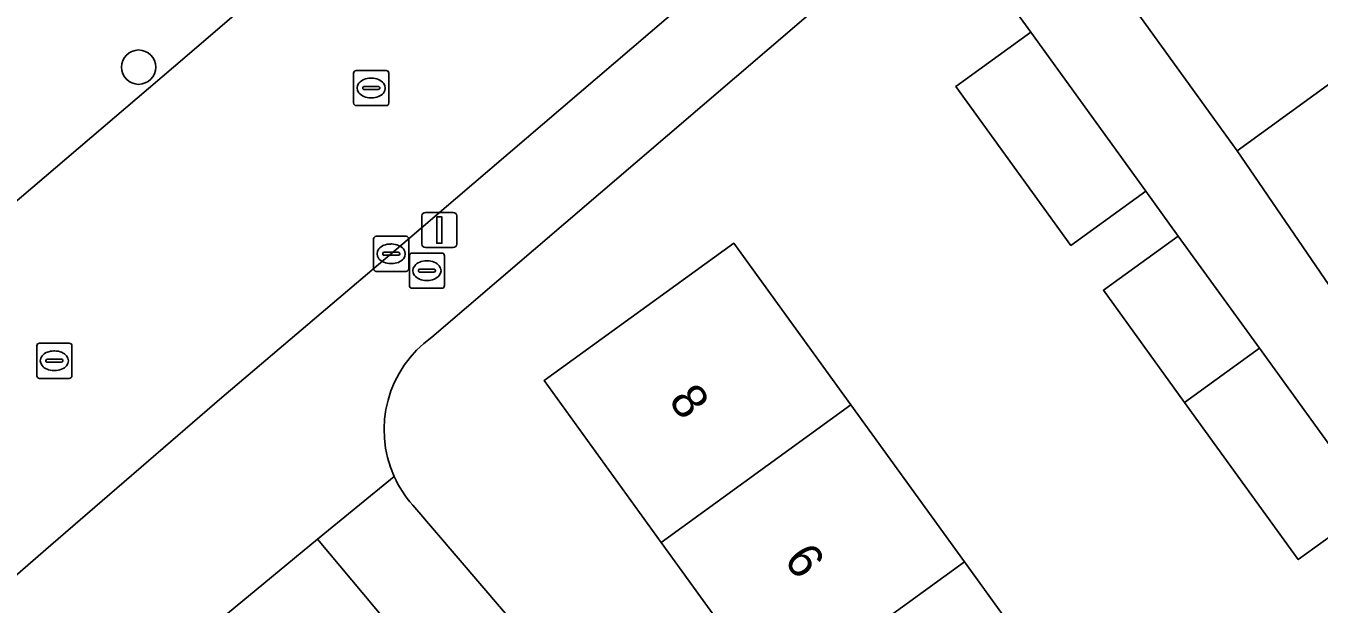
# Model space of a CAD drawing. Extents: x 159039 to 160102, y 381214 to 382524.
# Drawn here: x 159350.77 to 159387.61, y 381535.19 to 381551.65 of the extents above; entities that cross this region are included whole.
import ezdxf

# ---------------------------------------------------------------- set-up
doc = ezdxf.new("R2010")
doc.units = 0
for name, color, linetype in [('IMGEO_Boom', 7, 'Continuous'), ('IMGEO_Brandkraan', 7, 'Continuous'), ('IMGEO_Erf', 7, 'Continuous'), ('IMGEO_Kolk', 7, 'Continuous'), ('IMGEO_Lichtmast', 7, 'Continuous'), ('IMGEO_Pand', 7, 'Continuous'), ('IMGEO_Pand_nummerreeks', 7, 'Continuous'), ('IMGEO_Rijbaan_lokaal_gesloten', 7, 'Continuous'), ('IMGEO_Rijbaan_lokaal_open', 7, 'Continuous'), ('IMGEO_Rioolput', 7, 'Continuous'), ('IMGEO_Voetpad_open', 7, 'Continuous')]:
    doc.layers.add(name, color=color, linetype=linetype)

msp = doc.modelspace()

# ---------------------------------------------------------------- linework, layer by layer
at = {"layer": 'IMGEO_Boom'}
msp.add_circle((159353.986, 381550.475), 0.489, dxfattribs=at)
at = {"layer": 'IMGEO_Brandkraan'}
for p, q in [((159361.698, 381544.256), (159361.698, 381545.108)), ((159361.773, 381545.182), (159362.625, 381545.182)), ((159362.186, 381544.962), (159362.211, 381544.962)), ((159362.699, 381545.108), (159362.699, 381544.256)), ((159361.957, 381544.676), (159361.957, 381544.688)), ((159362.395, 381544.639), (159361.997, 381544.639)), ((159362, 381544.725), (159362.398, 381544.725)), ((159362.441, 381544.688), (159362.441, 381544.676)), ((159362.625, 381544.182), (159361.773, 381544.182)), ((159362.209, 381544.402), (159362.184, 381544.402))]:
    msp.add_line(p, q, dxfattribs=at)
for points in [[(159361.698, 381544.256), (159361.698, 381545.108)], [(159361.773, 381545.182), (159362.625, 381545.182)], [(159362.699, 381545.108), (159362.699, 381544.256)], [(159362.625, 381544.182), (159361.773, 381544.182)]]:
    msp.add_lwpolyline(points, dxfattribs=at)
for centre, radius, start, end in [((159361.775, 381545.106), 0.0765, 91.552, 178.448), ((159361.775, 381545.106), 0.0765, 91.552, 178.448), ((159362.623, 381545.106), 0.0765, 1.552, 88.448), ((159362.623, 381545.106), 0.0765, 1.552, 88.448), ((159361.997, 381544.685), 0.0403, 85.8775, 175.7526), ((159361.994, 381544.675), 0.0366, 178.938, 274.7102), ((159362.398, 381544.682), 0.043, 264.8664, 352.4533), ((159362.402, 381544.687), 0.0386, 1.7309, 96.639), ((159361.775, 381544.258), 0.0765, 181.552, 268.448), ((159361.775, 381544.258), 0.0765, 181.552, 268.448), ((159362.623, 381544.258), 0.0765, 271.552, 358.448), ((159362.623, 381544.258), 0.0765, 271.552, 358.448)]:
    msp.add_arc(centre, radius, start, end, dxfattribs=at)
for centre, major_axis, ratio, start_param, end_param in [((159362.185, 381544.682), (-0.387, 0.002), 0.722429, 4.712389, 7.853982), ((159362.21, 381544.682), (-0.39, 0.002), 0.717154, 1.570796, 4.712389)]:
    msp.add_ellipse(centre, major_axis=major_axis, ratio=ratio, start_param=start_param, end_param=end_param, dxfattribs=at)
at = {"layer": 'IMGEO_Erf'}
for points in [[(159383.781, 381540.929), (159381.468, 381544.123), (159383.599, 381545.666), (159382.675, 381546.943), (159380.544, 381545.4), (159377.268, 381549.925), (159379.399, 381551.468), (159376.754, 381555.121), (159362.339, 381542.788)], [(159389.647, 381551.259), (159385.277, 381548.095), (159388.772, 381542.991)], [(159392.54, 381533.316), (159390.409, 381531.774), (159387.961, 381535.156), (159390.092, 381536.698), (159389.15, 381537.999), (159387.019, 381536.457), (159383.781, 381540.929)], [(159361.794, 381538.002), (159379.202, 381517.668), (159392.797, 381529.398)]]:
    msp.add_lwpolyline(points, dxfattribs=at)
msp.add_lwpolyline([(159374.272, 381540.859), (159377.509, 381536.388), (159380.747, 381531.916), (159384.081, 381527.311), (159378.676, 381523.398), (159375.342, 381528.003), (159372.105, 381532.475), (159368.867, 381536.946), (159365.534, 381541.55), (159370.939, 381545.463)], close=True, dxfattribs=at)
for centre, radius, start, end in [((159364.221, 381540.15), 3.241, 125.5023, 204.2417), ((159364.227, 381540.154), 3.248, 204.2618, 221.4847)]:
    msp.add_arc(centre, radius, start, end, dxfattribs=at)
at = {"layer": 'IMGEO_Kolk'}
for p, q in [((159360.755, 381545.661), (159361.607, 381545.661)), ((159360.68, 381544.735), (159360.68, 381545.587)), ((159361.168, 381545.441), (159361.193, 381545.441)), ((159361.681, 381545.587), (159361.681, 381544.735)), ((159360.939, 381545.155), (159360.939, 381545.167)), ((159361.377, 381545.118), (159360.979, 381545.118)), ((159360.982, 381545.204), (159361.38, 381545.204)), ((159361.423, 381545.167), (159361.423, 381545.155)), ((159361.607, 381544.661), (159360.755, 381544.661)), ((159361.191, 381544.881), (159361.166, 381544.881))]:
    msp.add_line(p, q, dxfattribs=at)
for points in [[(159360.755, 381545.661), (159361.607, 381545.661)], [(159360.68, 381544.735), (159360.68, 381545.587)], [(159361.681, 381545.587), (159361.681, 381544.735)], [(159361.607, 381544.661), (159360.755, 381544.661)]]:
    msp.add_lwpolyline(points, dxfattribs=at)
for centre, radius, start, end in [((159360.757, 381545.585), 0.0765, 91.552, 178.448), ((159360.757, 381545.585), 0.0765, 91.552, 178.448), ((159361.605, 381545.585), 0.0765, 1.552, 88.448), ((159361.605, 381545.585), 0.0765, 1.552, 88.448), ((159360.979, 381545.164), 0.0403, 85.8775, 175.7526), ((159360.976, 381545.154), 0.0366, 178.938, 274.7102), ((159361.38, 381545.161), 0.043, 264.8664, 352.4533), ((159361.384, 381545.166), 0.0386, 1.7309, 96.639), ((159360.757, 381544.737), 0.0765, 181.552, 268.448), ((159360.757, 381544.737), 0.0765, 181.552, 268.448), ((159361.605, 381544.737), 0.0765, 271.552, 358.448), ((159361.605, 381544.737), 0.0765, 271.552, 358.448)]:
    msp.add_arc(centre, radius, start, end, dxfattribs=at)
for centre, major_axis, ratio, start_param, end_param in [((159361.167, 381545.161), (-0.387, 0.002), 0.722429, 4.712389, 7.853982), ((159361.192, 381545.161), (-0.39, 0.002), 0.717154, 1.570796, 4.712389)]:
    msp.add_ellipse(centre, major_axis=major_axis, ratio=ratio, start_param=start_param, end_param=end_param, dxfattribs=at)
at = {"layer": 'IMGEO_Lichtmast'}
for p, q in [((159362.057, 381545.439), (159362.057, 381546.239)), ((159362.057, 381546.239), (159362.057, 381545.439)), ((159362.157, 381546.339), (159362.947, 381546.339)), ((159362.947, 381546.339), (159362.157, 381546.339)), ((159363.047, 381546.239), (159363.047, 381545.439)), ((159363.047, 381545.439), (159363.047, 381546.239)), ((159362.947, 381545.339), (159362.157, 381545.339)), ((159362.157, 381545.339), (159362.947, 381545.339))]:
    msp.add_line(p, q, dxfattribs=at)
msp.add_lwpolyline([(159362.477, 381546.214), (159362.627, 381546.214), (159362.627, 381545.464), (159362.477, 381545.464), (159362.477, 381546.214)], dxfattribs=at)
for centre, start, end in [((159362.157, 381546.239), 90, 180), ((159362.157, 381546.239), 90, 180), ((159362.947, 381546.239), 0, 90), ((159362.947, 381546.239), 360, 90), ((159362.157, 381545.439), 180, 270), ((159362.157, 381545.439), 180, 270), ((159362.947, 381545.439), 270, 0), ((159362.947, 381545.439), 270, 0)]:
    msp.add_arc(centre, 0.1, start, end, dxfattribs=at)
at = {"layer": 'IMGEO_Pand'}
for points in [[(159387.888, 381553.689), (159383.989, 381559.075), (159379.618, 381555.911), (159382.55, 381551.861), (159385.277, 381548.095), (159389.647, 381551.259)], [(159382.675, 381546.943), (159379.399, 381551.468), (159377.268, 381549.925), (159380.544, 381545.4)], [(159383.599, 381545.666), (159381.468, 381544.123), (159383.781, 381540.929), (159385.911, 381542.472)], [(159368.867, 381536.946), (159374.272, 381540.859), (159370.939, 381545.463), (159365.534, 381541.55)], [(159389.15, 381537.999), (159388.144, 381539.388), (159385.911, 381542.472), (159383.781, 381540.929), (159387.019, 381536.457)], [(159372.105, 381532.475), (159377.509, 381536.388), (159374.272, 381540.859), (159368.867, 381536.946)], [(159377.509, 381536.388), (159372.105, 381532.475), (159375.342, 381528.003), (159380.747, 381531.916)]]:
    msp.add_lwpolyline(points, close=True, dxfattribs=at)
at = {"layer": 'IMGEO_Rijbaan_lokaal_gesloten'}
msp.add_lwpolyline([(159351.483, 381536.862), (159356.146, 381540.888), (159356.286, 381541.009), (159361.516, 381545.448), (159372.533, 381554.867), (159375.25, 381557.212), (159377.401, 381559.069), (159379.14, 381560.565), (159373.717, 381566.526), (159365.008, 381559.095), (159359.838, 381554.65), (159355.305, 381550.753), (159343.919, 381541.049), (159342.601, 381539.925), (159329.876, 381529.002), (159334.842, 381522.599), (159346.704, 381532.736), (159349.151, 381534.849)], close=True, dxfattribs=at)
at = {"layer": 'IMGEO_Rijbaan_lokaal_open'}
msp.add_lwpolyline([(159379.3, 381513.434), (159376.8, 381516.357), (159376.214, 381517.042), (159361.379, 381534.296), (159359.079, 381537.039), (159355.206, 381533.839), (159359.018, 381529.42), (159359.717, 381528.593), (159370.22, 381516.331), (159380.301, 381504.635), (159381.439, 381503.315), (159384.255, 381500), (159389.868, 381493.391), (159392.642, 381490.134), (159401.023, 381480.383), (159401.74, 381479.524), (159405.572, 381482.813), (159404.878, 381483.645), (159398.069, 381491.509), (159396.211, 381493.655), (159394.17, 381496.049), (159390.802, 381500), (159388.415, 381502.775)], close=True, dxfattribs=at)
at = {"layer": 'IMGEO_Rioolput'}
for p, q in [((159360.111, 381549.455), (159360.111, 381550.307)), ((159360.186, 381550.381), (159361.038, 381550.381)), ((159360.599, 381550.161), (159360.624, 381550.161)), ((159361.112, 381550.307), (159361.112, 381549.455)), ((159360.37, 381549.875), (159360.37, 381549.887)), ((159360.808, 381549.838), (159360.41, 381549.838)), ((159360.413, 381549.924), (159360.811, 381549.924)), ((159360.854, 381549.887), (159360.854, 381549.875)), ((159361.038, 381549.381), (159360.186, 381549.381)), ((159360.622, 381549.601), (159360.597, 381549.601)), ((159351.085, 381541.69), (159351.085, 381542.542)), ((159351.16, 381542.616), (159352.012, 381542.616)), ((159351.573, 381542.396), (159351.598, 381542.396)), ((159352.086, 381542.542), (159352.086, 381541.69)), ((159351.344, 381542.11), (159351.344, 381542.122)), ((159351.782, 381542.073), (159351.384, 381542.073)), ((159351.387, 381542.159), (159351.785, 381542.159)), ((159351.828, 381542.122), (159351.828, 381542.11)), ((159352.012, 381541.616), (159351.16, 381541.616)), ((159351.596, 381541.836), (159351.571, 381541.836))]:
    msp.add_line(p, q, dxfattribs=at)
for points in [[(159360.111, 381549.455), (159360.111, 381550.307)], [(159360.186, 381550.381), (159361.038, 381550.381)], [(159361.112, 381550.307), (159361.112, 381549.455)], [(159361.038, 381549.381), (159360.186, 381549.381)], [(159351.085, 381541.69), (159351.085, 381542.542)], [(159351.16, 381542.616), (159352.012, 381542.616)], [(159352.086, 381542.542), (159352.086, 381541.69)], [(159352.012, 381541.616), (159351.16, 381541.616)]]:
    msp.add_lwpolyline(points, dxfattribs=at)
for centre, radius, start, end in [((159360.188, 381550.305), 0.0765, 91.552, 178.448), ((159360.188, 381550.305), 0.0765, 91.552, 178.448), ((159361.036, 381550.305), 0.0765, 1.552, 88.448), ((159361.036, 381550.305), 0.0765, 1.552, 88.448), ((159360.41, 381549.884), 0.0403, 85.8775, 175.7526), ((159360.407, 381549.874), 0.0366, 178.938, 274.7102), ((159360.811, 381549.881), 0.043, 264.8664, 352.4533), ((159360.815, 381549.886), 0.0386, 1.7309, 96.639), ((159360.188, 381549.457), 0.0765, 181.552, 268.448), ((159360.188, 381549.457), 0.0765, 181.552, 268.448), ((159361.036, 381549.457), 0.0765, 271.552, 358.448), ((159361.036, 381549.457), 0.0765, 271.552, 358.448), ((159351.162, 381542.54), 0.0765, 91.552, 178.448), ((159351.162, 381542.54), 0.0765, 91.552, 178.448), ((159352.01, 381542.54), 0.0765, 1.552, 88.448), ((159352.01, 381542.54), 0.0765, 1.552, 88.448), ((159351.384, 381542.119), 0.0403, 85.8775, 175.7526), ((159351.381, 381542.109), 0.0366, 178.938, 274.7102), ((159351.785, 381542.116), 0.043, 264.8664, 352.4533), ((159351.789, 381542.121), 0.0386, 1.7309, 96.639), ((159351.162, 381541.692), 0.0765, 181.552, 268.448), ((159351.162, 381541.692), 0.0765, 181.552, 268.448), ((159352.01, 381541.692), 0.0765, 271.552, 358.448), ((159352.01, 381541.692), 0.0765, 271.552, 358.448)]:
    msp.add_arc(centre, radius, start, end, dxfattribs=at)
for centre, major_axis, ratio, start_param, end_param in [((159360.598, 381549.881), (-0.387, 0.002), 0.722429, 4.712389, 7.853982), ((159360.623, 381549.881), (-0.39, 0.002), 0.717154, 1.570796, 4.712389), ((159351.572, 381542.116), (-0.387, 0.002), 0.722429, 4.712389, 7.853982), ((159351.597, 381542.116), (-0.39, 0.002), 0.717154, 1.570796, 4.712389)]:
    msp.add_ellipse(centre, major_axis=major_axis, ratio=ratio, start_param=start_param, end_param=end_param, dxfattribs=at)
at = {"layer": 'IMGEO_Voetpad_open'}
for points in [[(159319.433, 381520.175), (159327.779, 381527.216), (159328.715, 381528.006), (159329.876, 381529.002), (159342.601, 381539.925), (159343.919, 381541.049), (159355.305, 381550.753), (159359.838, 381554.65), (159365.008, 381559.095), (159373.717, 381566.526), (159375.809, 381568.311), (159379.759, 381571.681), (159380.332, 381572.186), (159383.18, 381574.694), (159384.685, 381576.02), (159389.177, 381579.892), (159396.399, 381585.982)], [(159362.339, 381542.788), (159376.754, 381555.121), (159378.876, 381556.936), (159403.941, 381578.38), (159409.603, 381583.191)], [(159403.253, 381581.19), (159401.441, 381579.651), (159391.641, 381571.315), (159381.263, 381562.391), (159379.14, 381560.565), (159377.401, 381559.069), (159375.25, 381557.212), (159372.533, 381554.867), (159361.516, 381545.448), (159356.286, 381541.009), (159356.146, 381540.888), (159351.483, 381536.862), (159349.151, 381534.849), (159346.704, 381532.736), (159334.842, 381522.599), (159332.693, 381520.763), (159317.66, 381507.94), (159308.43, 381500), (159302.188, 381494.631), (159301.064, 381493.711)], [(159353.935, 381532.789), (159355.206, 381533.839), (159359.079, 381537.039), (159361.266, 381538.819)], [(159361.266, 381538.819), (159359.079, 381537.039), (159361.379, 381534.296), (159376.214, 381517.042), (159376.8, 381516.357), (159379.3, 381513.434), (159388.415, 381502.775)], [(159381.123, 381515.43), (159379.202, 381517.668), (159361.794, 381538.002)]]:
    msp.add_lwpolyline(points, dxfattribs=at)
msp.add_lwpolyline([(159382.55, 381551.861), (159379.618, 381555.911), (159378.876, 381556.936), (159376.754, 381555.121), (159379.399, 381551.468), (159382.675, 381546.943), (159383.599, 381545.666), (159385.911, 381542.472), (159388.144, 381539.388), (159390.327, 381540.843), (159388.772, 381542.991), (159385.277, 381548.095)], close=True, dxfattribs=at)
for centre, radius, start, end in [((159364.221, 381540.15), 3.241, 125.5023, 204.2417), ((159364.227, 381540.154), 3.248, 204.2618, 221.4847)]:
    msp.add_arc(centre, radius, start, end, dxfattribs=at)

# ---------------------------------------------------------------- texts
at = {"layer": 'IMGEO_Pand_nummerreeks'}
for s, p in [('8', (159369.059, 381540.979)), ('6', (159372.342, 381536.444))]:
    msp.add_text(s, height=1, rotation=305.9044, dxfattribs=at).set_placement(p)

doc.saveas('drawing.dxf')
